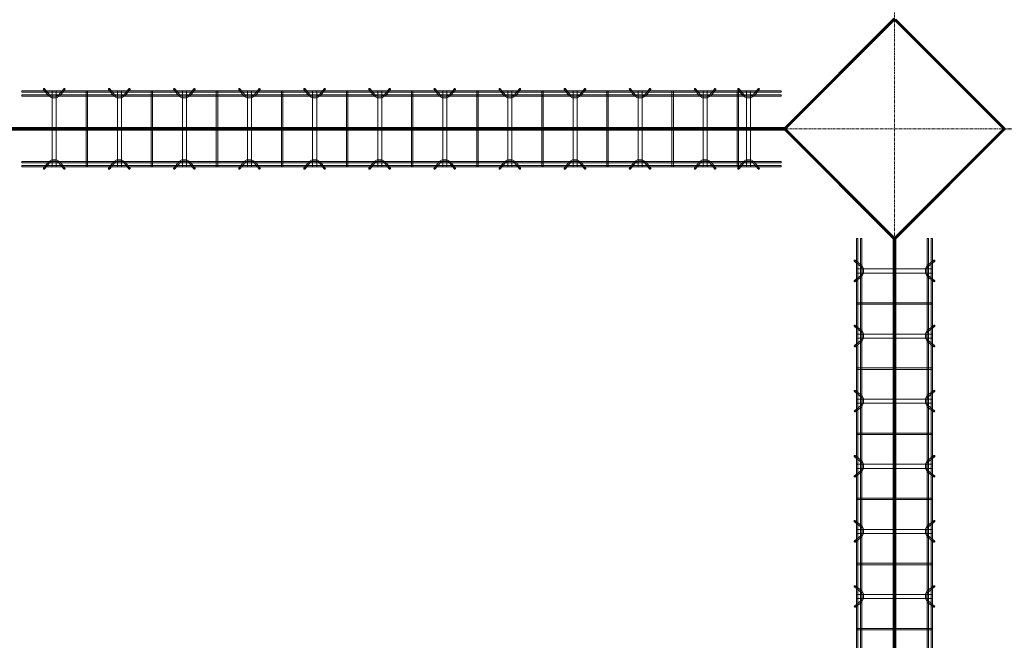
# Model space of a CAD drawing. Header units: inches. Extents: x -4136 to 1945, y -6639 to 12387.
# Tile 411 of 656: x -3643 to -3461, y 11188 to 11303. Entities that reach past the tile are written whole.
import ezdxf

# ---------------------------------------------------------------- set-up
doc = ezdxf.new("R2010")
doc.units = ezdxf.units.IN
doc.header["$MEASUREMENT"] = 0
doc.linetypes.add('Línea de rejilla', pattern=[0.875, 0.5, -0.125, 0.125, -0.125])
for name, color, linetype, lineweight in [('A-FLOR', 7, 'Continuous', 9), ('A-GENM', 7, 'Continuous', 9), ('S-BEAM', 7, 'Continuous', 9), ('S-GRID', 7, 'Continuous', 9)]:
    doc.layers.add(name, color=color, linetype=linetype, lineweight=lineweight)

# ---------------------------------------------------------------- blocks, each defined once
blk = doc.blocks.new('Dowel bar assembly - Dowel bar assembly-673054-SLAB ON GROUND JOINTS')
at = {"layer": 'S-BEAM', "color": 253, "true_color": 0xaaaaaa}
for p, q in [((140, 1.98), (0, 1.98)), ((0, 1.98), (0, 1.72)), ((0, 1.72), (0, 1.98)), ((4.02, 2.23), (4.97, 1.03)), ((5.18, 1.19), (4.23, 2.39)), ((5.63, 1.99), (5.63, -12.01)), ((6.38, 1.99), (5.63, 1.99)), ((5.63, 1.99), (6.38, 1.99)), ((6.38, -12.01), (6.38, 1.99)), ((7.76, 2.39), (6.81, 1.19)), ((7.01, 1.03), (7.96, 2.23)), ((11.87, 1.99), (11.87, -12.01)), ((12.13, 1.99), (11.87, 1.99)), ((11.87, 1.99), (12.13, 1.99)), ((12.13, -12.01), (12.13, 1.99)), ((16.02, 2.23), (16.97, 1.03)), ((17.18, 1.19), (16.23, 2.39)), ((17.63, 1.99), (17.63, -12.01)), ((18.38, 1.99), (17.63, 1.99)), ((17.63, 1.99), (18.38, 1.99)), ((18.38, -12.01), (18.38, 1.99)), ((19.76, 2.39), (18.81, 1.19)), ((19.01, 1.03), (19.96, 2.23)), ((23.87, 1.99), (23.87, -12.01)), ((24.13, 1.99), (23.87, 1.99)), ((23.87, 1.99), (24.13, 1.99)), ((24.13, -12.01), (24.13, 1.99)), ((28.02, 2.23), (28.97, 1.03)), ((29.18, 1.19), (28.23, 2.39)), ((29.63, 1.99), (29.63, -12.01)), ((30.38, 1.99), (29.63, 1.99)), ((29.63, 1.99), (30.38, 1.99)), ((30.38, -12.01), (30.38, 1.99)), ((31.76, 2.39), (30.81, 1.19)), ((31.01, 1.03), (31.96, 2.23)), ((35.87, 1.99), (35.87, -12.01)), ((36.13, 1.99), (35.87, 1.99)), ((35.87, 1.99), (36.13, 1.99)), ((36.13, -12.01), (36.13, 1.99)), ((40.02, 2.23), (40.97, 1.03)), ((41.18, 1.19), (40.23, 2.39)), ((41.63, 1.99), (41.63, -12.01)), ((42.38, 1.99), (41.63, 1.99)), ((41.63, 1.99), (42.38, 1.99)), ((42.38, -12.01), (42.38, 1.99)), ((43.76, 2.39), (42.81, 1.19)), ((43.01, 1.03), (43.96, 2.23)), ((47.87, 1.99), (47.87, -12.01)), ((48.13, 1.99), (47.87, 1.99)), ((47.87, 1.99), (48.13, 1.99)), ((48.13, -12.01), (48.13, 1.99)), ((52.02, 2.23), (52.97, 1.03)), ((53.18, 1.19), (52.23, 2.39)), ((53.63, 1.99), (53.63, -12.01)), ((54.38, 1.99), (53.63, 1.99)), ((53.63, 1.99), (54.38, 1.99)), ((54.38, -12.01), (54.38, 1.99)), ((55.76, 2.39), (54.81, 1.19)), ((55.01, 1.03), (55.96, 2.23)), ((59.87, 1.99), (59.87, -12.01)), ((60.13, 1.99), (59.87, 1.99)), ((59.87, 1.99), (60.13, 1.99)), ((60.13, -12.01), (60.13, 1.99)), ((64.02, 2.23), (64.97, 1.03)), ((65.18, 1.19), (64.23, 2.39)), ((65.63, 1.99), (65.63, -12.01)), ((66.38, 1.99), (65.63, 1.99)), ((65.63, 1.99), (66.38, 1.99)), ((66.38, -12.01), (66.38, 1.99)), ((67.76, 2.39), (66.81, 1.19)), ((67.01, 1.03), (67.96, 2.23)), ((71.87, 1.99), (71.87, -12.01)), ((72.13, 1.99), (71.87, 1.99)), ((71.87, 1.99), (72.13, 1.99)), ((72.13, -12.01), (72.13, 1.99)), ((76.02, 2.23), (76.97, 1.03)), ((77.18, 1.19), (76.23, 2.39)), ((77.63, 1.99), (77.63, -12.01)), ((78.38, 1.99), (77.63, 1.99)), ((77.63, 1.99), (78.38, 1.99)), ((78.38, -12.01), (78.38, 1.99)), ((79.76, 2.39), (78.81, 1.19)), ((79.01, 1.03), (79.96, 2.23)), ((83.87, 1.99), (83.87, -12.01)), ((84.13, 1.99), (83.87, 1.99)), ((83.87, 1.99), (84.13, 1.99)), ((84.13, -12.01), (84.13, 1.99)), ((88.02, 2.23), (88.97, 1.03)), ((89.18, 1.19), (88.23, 2.39)), ((89.63, 1.99), (89.63, -12.01)), ((90.38, 1.99), (89.63, 1.99)), ((89.63, 1.99), (90.38, 1.99)), ((90.38, -12.01), (90.38, 1.99)), ((91.76, 2.39), (90.81, 1.19)), ((91.01, 1.03), (91.96, 2.23)), ((95.87, 1.99), (95.87, -12.01)), ((96.13, 1.99), (95.87, 1.99)), ((95.87, 1.99), (96.13, 1.99)), ((96.13, -12.01), (96.13, 1.99)), ((100.02, 2.23), (100.97, 1.03)), ((101.18, 1.19), (100.23, 2.39)), ((101.63, 1.99), (101.63, -12.01)), ((102.38, 1.99), (101.63, 1.99)), ((101.63, 1.99), (102.38, 1.99)), ((102.38, -12.01), (102.38, 1.99)), ((103.76, 2.39), (102.81, 1.19)), ((103.01, 1.03), (103.96, 2.23)), ((107.87, 1.99), (107.87, -12.01)), ((108.13, 1.99), (107.87, 1.99)), ((107.87, 1.99), (108.13, 1.99)), ((108.13, -12.01), (108.13, 1.99)), ((112.02, 2.23), (112.97, 1.03)), ((113.18, 1.19), (112.23, 2.39)), ((113.63, 1.99), (113.63, -12.01)), ((114.38, 1.99), (113.63, 1.99)), ((113.63, 1.99), (114.38, 1.99)), ((114.38, -12.01), (114.38, 1.99)), ((115.76, 2.39), (114.81, 1.19)), ((115.01, 1.03), (115.96, 2.23)), ((119.87, 1.99), (119.87, -12.01)), ((120.13, 1.99), (119.87, 1.99)), ((119.87, 1.99), (120.13, 1.99)), ((120.13, -12.01), (120.13, 1.99)), ((124.02, 2.23), (124.97, 1.03)), ((125.18, 1.19), (124.23, 2.39)), ((125.63, 1.99), (125.63, -12.01)), ((126.38, 1.99), (125.63, 1.99)), ((125.63, 1.99), (126.38, 1.99)), ((126.38, -12.01), (126.38, 1.99)), ((127.76, 2.39), (126.81, 1.19)), ((127.01, 1.03), (127.96, 2.23)), ((131.87, 1.99), (131.87, -12.01)), ((132.13, 1.99), (131.87, 1.99)), ((131.87, 1.99), (132.13, 1.99)), ((132.02, 2.23), (132.97, 1.03)), ((132.13, -12.01), (132.13, 1.99)), ((133.18, 1.19), (132.23, 2.39)), ((133.63, 1.99), (133.63, -12.01)), ((134.38, 1.99), (133.63, 1.99)), ((133.63, 1.99), (134.38, 1.99)), ((134.38, -12.01), (134.38, 1.99)), ((135.76, 2.39), (134.81, 1.19)), ((135.01, 1.03), (135.96, 2.23)), ((140, 1.98), (140, 1.72)), ((140, 1.72), (140, 1.98)), ((0, 1.72), (140, 1.72)), ((140, 1.25), (0, 1.25)), ((0, 0.99), (0, 1.25)), ((0, 1.25), (0, 0.99)), ((0, 0.99), (140, 0.99)), ((140, 0.99), (140, 1.25)), ((140, 1.25), (140, 0.99)), ((140, -11.01), (0, -11.01)), ((0, -11.27), (0, -11.01)), ((0, -11.01), (0, -11.27)), ((0, -11.27), (140, -11.27)), ((140, -11.74), (0, -11.74)), ((0, -12), (0, -11.74)), ((0, -11.74), (0, -12)), ((0, -12), (140, -12)), ((4.97, -11.05), (4.02, -12.25)), ((4.23, -12.41), (5.18, -11.21)), ((6.38, -12.01), (5.63, -12.01)), ((5.63, -12.01), (6.38, -12.01)), ((6.81, -11.21), (7.76, -12.41)), ((7.96, -12.25), (7.01, -11.05)), ((12.13, -12.01), (11.87, -12.01)), ((11.87, -12.01), (12.13, -12.01)), ((16.97, -11.05), (16.02, -12.25)), ((16.23, -12.41), (17.18, -11.21)), ((18.38, -12.01), (17.63, -12.01)), ((17.63, -12.01), (18.38, -12.01)), ((18.81, -11.21), (19.76, -12.41)), ((19.96, -12.25), (19.01, -11.05)), ((24.13, -12.01), (23.87, -12.01)), ((23.87, -12.01), (24.13, -12.01)), ((28.97, -11.05), (28.02, -12.25)), ((28.23, -12.41), (29.18, -11.21)), ((30.38, -12.01), (29.63, -12.01)), ((29.63, -12.01), (30.38, -12.01)), ((30.81, -11.21), (31.76, -12.41)), ((31.96, -12.25), (31.01, -11.05)), ((36.13, -12.01), (35.87, -12.01)), ((35.87, -12.01), (36.13, -12.01)), ((40.97, -11.05), (40.02, -12.25)), ((40.23, -12.41), (41.18, -11.21)), ((42.38, -12.01), (41.63, -12.01)), ((41.63, -12.01), (42.38, -12.01)), ((42.81, -11.21), (43.76, -12.41)), ((43.96, -12.25), (43.01, -11.05)), ((48.13, -12.01), (47.87, -12.01)), ((47.87, -12.01), (48.13, -12.01)), ((52.97, -11.05), (52.02, -12.25)), ((52.23, -12.41), (53.18, -11.21)), ((54.38, -12.01), (53.63, -12.01)), ((53.63, -12.01), (54.38, -12.01)), ((54.81, -11.21), (55.76, -12.41)), ((55.96, -12.25), (55.01, -11.05)), ((60.13, -12.01), (59.87, -12.01)), ((59.87, -12.01), (60.13, -12.01)), ((64.97, -11.05), (64.02, -12.25)), ((64.23, -12.41), (65.18, -11.21)), ((66.38, -12.01), (65.63, -12.01)), ((65.63, -12.01), (66.38, -12.01)), ((66.81, -11.21), (67.76, -12.41)), ((67.96, -12.25), (67.01, -11.05)), ((72.13, -12.01), (71.87, -12.01)), ((71.87, -12.01), (72.13, -12.01)), ((76.97, -11.05), (76.02, -12.25)), ((76.23, -12.41), (77.18, -11.21)), ((78.38, -12.01), (77.63, -12.01)), ((77.63, -12.01), (78.38, -12.01)), ((78.81, -11.21), (79.76, -12.41)), ((79.96, -12.25), (79.01, -11.05)), ((84.13, -12.01), (83.87, -12.01)), ((83.87, -12.01), (84.13, -12.01)), ((88.97, -11.05), (88.02, -12.25)), ((88.23, -12.41), (89.18, -11.21)), ((90.38, -12.01), (89.63, -12.01)), ((89.63, -12.01), (90.38, -12.01)), ((90.81, -11.21), (91.76, -12.41)), ((91.96, -12.25), (91.01, -11.05)), ((96.13, -12.01), (95.87, -12.01)), ((95.87, -12.01), (96.13, -12.01)), ((100.97, -11.05), (100.02, -12.25)), ((100.23, -12.41), (101.18, -11.21)), ((102.38, -12.01), (101.63, -12.01)), ((101.63, -12.01), (102.38, -12.01)), ((102.81, -11.21), (103.76, -12.41)), ((103.96, -12.25), (103.01, -11.05)), ((108.13, -12.01), (107.87, -12.01)), ((107.87, -12.01), (108.13, -12.01)), ((112.97, -11.05), (112.02, -12.25)), ((112.23, -12.41), (113.18, -11.21)), ((114.38, -12.01), (113.63, -12.01)), ((113.63, -12.01), (114.38, -12.01)), ((114.81, -11.21), (115.76, -12.41)), ((115.96, -12.25), (115.01, -11.05)), ((120.13, -12.01), (119.87, -12.01)), ((119.87, -12.01), (120.13, -12.01)), ((124.97, -11.05), (124.02, -12.25)), ((124.23, -12.41), (125.18, -11.21)), ((126.38, -12.01), (125.63, -12.01)), ((125.63, -12.01), (126.38, -12.01)), ((126.81, -11.21), (127.76, -12.41)), ((127.96, -12.25), (127.01, -11.05)), ((132.13, -12.01), (131.87, -12.01)), ((131.87, -12.01), (132.13, -12.01)), ((132.97, -11.05), (132.02, -12.25)), ((132.23, -12.41), (133.18, -11.21)), ((134.38, -12.01), (133.63, -12.01)), ((133.63, -12.01), (134.38, -12.01)), ((134.81, -11.21), (135.76, -12.41)), ((135.96, -12.25), (135.01, -11.05)), ((140, -11.27), (140, -11.01)), ((140, -11.01), (140, -11.27)), ((140, -12), (140, -11.74)), ((140, -11.74), (140, -12))]:
    blk.add_line(p, q, dxfattribs=at)
at = {"layer": 'S-BEAM', "color": 253, "true_color": 0xaaaaaa, "flags": 128}
for points in [[(4.97, 1.03), (5.53, 0.73), (6.39, 0.72), (6.97, 0.99), (7.01, 1.03)], [(5.18, 1.19), (5.62, 0.97), (6.38, 0.98), (6.81, 1.19)], [(16.97, 1.03), (17.53, 0.73), (18.39, 0.72), (18.97, 0.99), (19.01, 1.03)], [(17.18, 1.19), (17.62, 0.97), (18.38, 0.98), (18.81, 1.19)], [(28.97, 1.03), (29.53, 0.73), (30.39, 0.72), (30.97, 0.99), (31.01, 1.03)], [(29.18, 1.19), (29.62, 0.97), (30.38, 0.98), (30.81, 1.19)], [(40.97, 1.03), (41.53, 0.73), (42.39, 0.72), (42.97, 0.99), (43.01, 1.03)], [(41.18, 1.19), (41.62, 0.97), (42.38, 0.98), (42.81, 1.19)], [(52.97, 1.03), (53.53, 0.73), (54.39, 0.72), (54.97, 0.99), (55.01, 1.03)], [(53.18, 1.19), (53.62, 0.97), (54.38, 0.98), (54.81, 1.19)], [(64.97, 1.03), (65.53, 0.73), (66.39, 0.72), (66.97, 0.99), (67.01, 1.03)], [(65.18, 1.19), (65.62, 0.97), (66.38, 0.98), (66.81, 1.19)], [(76.97, 1.03), (77.53, 0.73), (78.39, 0.72), (78.97, 0.99), (79.01, 1.03)], [(77.18, 1.19), (77.62, 0.97), (78.38, 0.98), (78.81, 1.19)], [(88.97, 1.03), (89.53, 0.73), (90.39, 0.72), (90.97, 0.99), (91.01, 1.03)], [(89.18, 1.19), (89.62, 0.97), (90.38, 0.98), (90.81, 1.19)], [(100.97, 1.03), (101.53, 0.73), (102.39, 0.72), (102.97, 0.99), (103.01, 1.03)], [(101.18, 1.19), (101.62, 0.97), (102.38, 0.98), (102.81, 1.19)], [(112.97, 1.03), (113.53, 0.73), (114.39, 0.72), (114.97, 0.99), (115.01, 1.03)], [(113.18, 1.19), (113.62, 0.97), (114.38, 0.98), (114.81, 1.19)], [(124.97, 1.03), (125.53, 0.73), (126.39, 0.72), (126.97, 0.99), (127.01, 1.03)], [(125.18, 1.19), (125.62, 0.97), (126.38, 0.98), (126.81, 1.19)], [(132.97, 1.03), (133.53, 0.73), (134.39, 0.72), (134.97, 0.99), (135.01, 1.03)], [(133.18, 1.19), (133.62, 0.97), (134.38, 0.98), (134.81, 1.19)], [(4.97, -11.05), (5.53, -10.75), (6.39, -10.74), (6.97, -11.01), (7.01, -11.05)], [(16.97, -11.05), (17.53, -10.75), (18.39, -10.74), (18.97, -11.01), (19.01, -11.05)], [(28.97, -11.05), (29.53, -10.75), (30.39, -10.74), (30.97, -11.01), (31.01, -11.05)], [(40.97, -11.05), (41.53, -10.75), (42.39, -10.74), (42.97, -11.01), (43.01, -11.05)], [(52.97, -11.05), (53.53, -10.75), (54.39, -10.74), (54.97, -11.01), (55.01, -11.05)], [(64.97, -11.05), (65.53, -10.75), (66.39, -10.74), (66.97, -11.01), (67.01, -11.05)], [(76.97, -11.05), (77.53, -10.75), (78.39, -10.74), (78.97, -11.01), (79.01, -11.05)], [(88.97, -11.05), (89.53, -10.75), (90.39, -10.74), (90.97, -11.01), (91.01, -11.05)], [(100.97, -11.05), (101.53, -10.75), (102.39, -10.74), (102.97, -11.01), (103.01, -11.05)], [(112.97, -11.05), (113.53, -10.75), (114.39, -10.74), (114.97, -11.01), (115.01, -11.05)], [(124.97, -11.05), (125.53, -10.75), (126.39, -10.74), (126.97, -11.01), (127.01, -11.05)], [(132.97, -11.05), (133.53, -10.75), (134.39, -10.74), (134.97, -11.01), (135.01, -11.05)], [(5.18, -11.21), (5.62, -10.99), (6.38, -11), (6.81, -11.21)], [(17.18, -11.21), (17.62, -10.99), (18.38, -11), (18.81, -11.21)], [(29.18, -11.21), (29.62, -10.99), (30.38, -11), (30.81, -11.21)], [(41.18, -11.21), (41.62, -10.99), (42.38, -11), (42.81, -11.21)], [(53.18, -11.21), (53.62, -10.99), (54.38, -11), (54.81, -11.21)], [(65.18, -11.21), (65.62, -10.99), (66.38, -11), (66.81, -11.21)], [(77.18, -11.21), (77.62, -10.99), (78.38, -11), (78.81, -11.21)], [(89.18, -11.21), (89.62, -10.99), (90.38, -11), (90.81, -11.21)], [(101.18, -11.21), (101.62, -10.99), (102.38, -11), (102.81, -11.21)], [(113.18, -11.21), (113.62, -10.99), (114.38, -11), (114.81, -11.21)], [(125.18, -11.21), (125.62, -10.99), (126.38, -11), (126.81, -11.21)], [(133.18, -11.21), (133.62, -10.99), (134.38, -11), (134.81, -11.21)]]:
    blk.add_lwpolyline(points, dxfattribs=at)
at = {"layer": 'S-BEAM', "color": 253, "true_color": 0xaaaaaa}
for centre, major_axis, start_param, end_param in [((4.12, 2.31), (0.101, 0.08), 5.709265, 8.850858), ((4.12, 2.31), (0.101, 0.08), 2.567673, 5.709265), ((7.86, 2.31), (-0.101, 0.08), 3.715513, 6.857105), ((7.86, 2.31), (-0.101, 0.08), 0.57392, 3.715513), ((16.12, 2.31), (0.101, 0.08), 5.709265, 8.850858), ((16.12, 2.31), (0.101, 0.08), 2.567673, 5.709265), ((19.86, 2.31), (-0.101, 0.08), 3.715513, 6.857105), ((19.86, 2.31), (-0.101, 0.08), 0.57392, 3.715513), ((28.12, 2.31), (0.101, 0.08), 5.709265, 8.850858), ((28.12, 2.31), (0.101, 0.08), 2.567673, 5.709265), ((31.86, 2.31), (-0.101, 0.08), 3.715513, 6.857105), ((31.86, 2.31), (-0.101, 0.08), 0.57392, 3.715513), ((40.12, 2.31), (0.101, 0.08), 5.709265, 8.850858), ((40.12, 2.31), (0.101, 0.08), 2.567673, 5.709265), ((43.86, 2.31), (-0.101, 0.08), 3.715513, 6.857105), ((43.86, 2.31), (-0.101, 0.08), 0.57392, 3.715513), ((52.12, 2.31), (0.101, 0.08), 5.709265, 8.850858), ((52.12, 2.31), (0.101, 0.08), 2.567673, 5.709265), ((55.86, 2.31), (-0.101, 0.08), 3.715513, 6.857105), ((55.86, 2.31), (-0.101, 0.08), 0.57392, 3.715513), ((64.12, 2.31), (0.101, 0.08), 5.709265, 8.850858), ((64.12, 2.31), (0.101, 0.08), 2.567673, 5.709265), ((67.86, 2.31), (-0.101, 0.08), 3.715513, 6.857105), ((67.86, 2.31), (-0.101, 0.08), 0.57392, 3.715513), ((76.12, 2.31), (0.101, 0.08), 5.709265, 8.850858), ((76.12, 2.31), (0.101, 0.08), 2.567673, 5.709265), ((79.86, 2.31), (-0.101, 0.08), 3.715513, 6.857105), ((79.86, 2.31), (-0.101, 0.08), 0.57392, 3.715513), ((88.12, 2.31), (0.101, 0.08), 5.709265, 8.850858), ((88.12, 2.31), (0.101, 0.08), 2.567673, 5.709265), ((91.86, 2.31), (-0.101, 0.08), 3.715513, 6.857105), ((91.86, 2.31), (-0.101, 0.08), 0.57392, 3.715513), ((100.12, 2.31), (0.101, 0.08), 5.709265, 8.850858), ((100.12, 2.31), (0.101, 0.08), 2.567673, 5.709265), ((103.86, 2.31), (-0.101, 0.08), 3.715513, 6.857105), ((103.86, 2.31), (-0.101, 0.08), 0.57392, 3.715513), ((112.12, 2.31), (0.101, 0.08), 5.709265, 8.850858), ((112.12, 2.31), (0.101, 0.08), 2.567673, 5.709265), ((115.86, 2.31), (-0.101, 0.08), 3.715513, 6.857105), ((115.86, 2.31), (-0.101, 0.08), 0.57392, 3.715513), ((124.12, 2.31), (0.101, 0.08), 5.709265, 8.850858), ((124.12, 2.31), (0.101, 0.08), 2.567673, 5.709265), ((127.86, 2.31), (-0.101, 0.08), 3.715513, 6.857105), ((127.86, 2.31), (-0.101, 0.08), 0.57392, 3.715513), ((132.12, 2.31), (0.101, 0.08), 5.709265, 8.850858), ((132.12, 2.31), (0.101, 0.08), 2.567673, 5.709265), ((135.86, 2.31), (-0.101, 0.08), 3.715513, 6.857105), ((135.86, 2.31), (-0.101, 0.08), 0.57392, 3.715513), ((4.12, -12.33), (-0.101, 0.08), 3.715513, 6.857105), ((4.12, -12.33), (-0.101, 0.08), 0.57392, 3.715513), ((7.86, -12.33), (0.101, 0.08), 5.709265, 8.850858), ((7.86, -12.33), (0.101, 0.08), 2.567673, 5.709265), ((16.12, -12.33), (-0.101, 0.08), 3.715513, 6.857105), ((16.12, -12.33), (-0.101, 0.08), 0.57392, 3.715513), ((19.86, -12.33), (0.101, 0.08), 5.709265, 8.850858), ((19.86, -12.33), (0.101, 0.08), 2.567673, 5.709265), ((28.12, -12.33), (-0.101, 0.08), 3.715513, 6.857105), ((28.12, -12.33), (-0.101, 0.08), 0.57392, 3.715513), ((31.86, -12.33), (0.101, 0.08), 5.709265, 8.850858), ((31.86, -12.33), (0.101, 0.08), 2.567673, 5.709265), ((40.12, -12.33), (-0.101, 0.08), 3.715513, 6.857105), ((40.12, -12.33), (-0.101, 0.08), 0.57392, 3.715513), ((43.86, -12.33), (0.101, 0.08), 5.709265, 8.850858), ((43.86, -12.33), (0.101, 0.08), 2.567673, 5.709265), ((52.12, -12.33), (-0.101, 0.08), 3.715513, 6.857105), ((52.12, -12.33), (-0.101, 0.08), 0.57392, 3.715513), ((55.86, -12.33), (0.101, 0.08), 5.709265, 8.850858), ((55.86, -12.33), (0.101, 0.08), 2.567673, 5.709265), ((64.12, -12.33), (-0.101, 0.08), 3.715513, 6.857105), ((64.12, -12.33), (-0.101, 0.08), 0.57392, 3.715513), ((67.86, -12.33), (0.101, 0.08), 5.709265, 8.850858), ((67.86, -12.33), (0.101, 0.08), 2.567673, 5.709265), ((76.12, -12.33), (-0.101, 0.08), 3.715513, 6.857105), ((76.12, -12.33), (-0.101, 0.08), 0.57392, 3.715513), ((79.86, -12.33), (0.101, 0.08), 5.709265, 8.850858), ((79.86, -12.33), (0.101, 0.08), 2.567673, 5.709265), ((88.12, -12.33), (-0.101, 0.08), 3.715513, 6.857105), ((88.12, -12.33), (-0.101, 0.08), 0.57392, 3.715513), ((91.86, -12.33), (0.101, 0.08), 5.709265, 8.850858), ((91.86, -12.33), (0.101, 0.08), 2.567673, 5.709265), ((100.12, -12.33), (-0.101, 0.08), 3.715513, 6.857105), ((100.12, -12.33), (-0.101, 0.08), 0.57392, 3.715513), ((103.86, -12.33), (0.101, 0.08), 5.709265, 8.850858), ((103.86, -12.33), (0.101, 0.08), 2.567673, 5.709265), ((112.12, -12.33), (-0.101, 0.08), 3.715513, 6.857105), ((112.12, -12.33), (-0.101, 0.08), 0.57392, 3.715513), ((115.86, -12.33), (0.101, 0.08), 5.709265, 8.850858), ((115.86, -12.33), (0.101, 0.08), 2.567673, 5.709265), ((124.12, -12.33), (-0.101, 0.08), 3.715513, 6.857105), ((124.12, -12.33), (-0.101, 0.08), 0.57392, 3.715513), ((127.86, -12.33), (0.101, 0.08), 5.709265, 8.850858), ((127.86, -12.33), (0.101, 0.08), 2.567673, 5.709265), ((132.12, -12.33), (-0.101, 0.08), 3.715513, 6.857105), ((132.12, -12.33), (-0.101, 0.08), 0.57392, 3.715513), ((135.86, -12.33), (0.101, 0.08), 5.709265, 8.850858), ((135.86, -12.33), (0.101, 0.08), 2.567673, 5.709265)]:
    blk.add_ellipse(centre, major_axis=major_axis, ratio=0.816528, start_param=start_param, end_param=end_param, dxfattribs=at)
blk = doc.blocks.new('Dowel bar assembly - Dowel bar assembly-675243-SLAB ON GROUND JOINTS')
at = {"layer": 'S-BEAM', "color": 253, "true_color": 0xaaaaaa}
for p, q in [((425.51, 1.98), (0, 1.98)), ((0, 1.98), (0, 1.72)), ((0, 1.72), (0, 1.98)), ((4.02, 2.23), (4.97, 1.03)), ((5.18, 1.19), (4.23, 2.39)), ((5.63, 1.99), (5.63, -12.01)), ((6.38, 1.99), (5.63, 1.99)), ((5.63, 1.99), (6.38, 1.99)), ((6.38, -12.01), (6.38, 1.99)), ((7.76, 2.39), (6.81, 1.19)), ((7.01, 1.03), (7.96, 2.23)), ((11.87, 1.99), (11.87, -12.01)), ((12.13, 1.99), (11.87, 1.99)), ((11.87, 1.99), (12.13, 1.99)), ((12.13, -12.01), (12.13, 1.99)), ((16.02, 2.23), (16.97, 1.03)), ((17.18, 1.19), (16.23, 2.39)), ((17.63, 1.99), (17.63, -12.01)), ((18.38, 1.99), (17.63, 1.99)), ((17.63, 1.99), (18.38, 1.99)), ((18.38, -12.01), (18.38, 1.99)), ((19.76, 2.39), (18.81, 1.19)), ((19.01, 1.03), (19.96, 2.23)), ((23.87, 1.99), (23.87, -12.01)), ((24.13, 1.99), (23.87, 1.99)), ((23.87, 1.99), (24.13, 1.99)), ((24.13, -12.01), (24.13, 1.99)), ((28.02, 2.23), (28.97, 1.03)), ((29.18, 1.19), (28.23, 2.39)), ((29.63, 1.99), (29.63, -12.01)), ((30.38, 1.99), (29.63, 1.99)), ((29.63, 1.99), (30.38, 1.99)), ((30.38, -12.01), (30.38, 1.99)), ((31.76, 2.39), (30.81, 1.19)), ((31.01, 1.03), (31.96, 2.23)), ((35.87, 1.99), (35.87, -12.01)), ((36.13, 1.99), (35.87, 1.99)), ((35.87, 1.99), (36.13, 1.99)), ((36.13, -12.01), (36.13, 1.99)), ((40.02, 2.23), (40.97, 1.03)), ((41.18, 1.19), (40.23, 2.39)), ((41.63, 1.99), (41.63, -12.01)), ((42.38, 1.99), (41.63, 1.99)), ((41.63, 1.99), (42.38, 1.99)), ((42.38, -12.01), (42.38, 1.99)), ((43.76, 2.39), (42.81, 1.19)), ((43.01, 1.03), (43.96, 2.23)), ((47.87, 1.99), (47.87, -12.01)), ((48.13, 1.99), (47.87, 1.99)), ((47.87, 1.99), (48.13, 1.99)), ((48.13, -12.01), (48.13, 1.99)), ((52.02, 2.23), (52.97, 1.03)), ((53.18, 1.19), (52.23, 2.39)), ((53.63, 1.99), (53.63, -12.01)), ((54.38, 1.99), (53.63, 1.99)), ((53.63, 1.99), (54.38, 1.99)), ((54.38, -12.01), (54.38, 1.99)), ((55.76, 2.39), (54.81, 1.19)), ((55.01, 1.03), (55.96, 2.23)), ((59.87, 1.99), (59.87, -12.01)), ((60.13, 1.99), (59.87, 1.99)), ((59.87, 1.99), (60.13, 1.99)), ((60.13, -12.01), (60.13, 1.99)), ((64.02, 2.23), (64.97, 1.03)), ((65.18, 1.19), (64.23, 2.39)), ((65.63, 1.99), (65.63, -12.01)), ((66.38, 1.99), (65.63, 1.99)), ((65.63, 1.99), (66.38, 1.99)), ((66.38, -12.01), (66.38, 1.99)), ((67.76, 2.39), (66.81, 1.19)), ((67.01, 1.03), (67.96, 2.23)), ((71.87, 1.99), (71.87, -12.01)), ((72.13, 1.99), (71.87, 1.99)), ((71.87, 1.99), (72.13, 1.99)), ((72.13, -12.01), (72.13, 1.99)), ((0, 1.72), (425.51, 1.72)), ((425.51, 1.25), (0, 1.25)), ((0, 0.99), (0, 1.25)), ((0, 1.25), (0, 0.99)), ((0, 0.99), (425.51, 0.99)), ((425.51, -11.01), (0, -11.01)), ((0, -11.27), (0, -11.01)), ((0, -11.01), (0, -11.27)), ((0, -11.27), (425.51, -11.27)), ((425.51, -11.74), (0, -11.74)), ((0, -12), (0, -11.74)), ((0, -11.74), (0, -12)), ((0, -12), (425.51, -12)), ((4.97, -11.05), (4.02, -12.25)), ((4.23, -12.41), (5.18, -11.21)), ((6.38, -12.01), (5.63, -12.01)), ((5.63, -12.01), (6.38, -12.01)), ((6.81, -11.21), (7.76, -12.41)), ((7.96, -12.25), (7.01, -11.05)), ((12.13, -12.01), (11.87, -12.01)), ((11.87, -12.01), (12.13, -12.01)), ((16.97, -11.05), (16.02, -12.25)), ((16.23, -12.41), (17.18, -11.21)), ((18.38, -12.01), (17.63, -12.01)), ((17.63, -12.01), (18.38, -12.01)), ((18.81, -11.21), (19.76, -12.41)), ((19.96, -12.25), (19.01, -11.05)), ((24.13, -12.01), (23.87, -12.01)), ((23.87, -12.01), (24.13, -12.01)), ((28.97, -11.05), (28.02, -12.25)), ((28.23, -12.41), (29.18, -11.21)), ((30.38, -12.01), (29.63, -12.01)), ((29.63, -12.01), (30.38, -12.01)), ((30.81, -11.21), (31.76, -12.41)), ((31.96, -12.25), (31.01, -11.05)), ((36.13, -12.01), (35.87, -12.01)), ((35.87, -12.01), (36.13, -12.01)), ((40.97, -11.05), (40.02, -12.25)), ((40.23, -12.41), (41.18, -11.21)), ((42.38, -12.01), (41.63, -12.01)), ((41.63, -12.01), (42.38, -12.01)), ((42.81, -11.21), (43.76, -12.41)), ((43.96, -12.25), (43.01, -11.05)), ((48.13, -12.01), (47.87, -12.01)), ((47.87, -12.01), (48.13, -12.01)), ((52.97, -11.05), (52.02, -12.25)), ((52.23, -12.41), (53.18, -11.21)), ((54.38, -12.01), (53.63, -12.01)), ((53.63, -12.01), (54.38, -12.01)), ((54.81, -11.21), (55.76, -12.41)), ((55.96, -12.25), (55.01, -11.05)), ((60.13, -12.01), (59.87, -12.01)), ((59.87, -12.01), (60.13, -12.01)), ((64.97, -11.05), (64.02, -12.25)), ((64.23, -12.41), (65.18, -11.21)), ((66.38, -12.01), (65.63, -12.01)), ((65.63, -12.01), (66.38, -12.01)), ((66.81, -11.21), (67.76, -12.41)), ((67.96, -12.25), (67.01, -11.05)), ((72.13, -12.01), (71.87, -12.01)), ((71.87, -12.01), (72.13, -12.01))]:
    blk.add_line(p, q, dxfattribs=at)
at = {"layer": 'S-BEAM', "color": 253, "true_color": 0xaaaaaa, "flags": 128}
for points in [[(4.97, 1.03), (5.53, 0.73), (6.39, 0.72), (6.97, 0.99), (7.01, 1.03)], [(5.18, 1.19), (5.62, 0.97), (6.38, 0.98), (6.81, 1.19)], [(16.97, 1.03), (17.53, 0.73), (18.39, 0.72), (18.97, 0.99), (19.01, 1.03)], [(17.18, 1.19), (17.62, 0.97), (18.38, 0.98), (18.81, 1.19)], [(28.97, 1.03), (29.53, 0.73), (30.39, 0.72), (30.97, 0.99), (31.01, 1.03)], [(29.18, 1.19), (29.62, 0.97), (30.38, 0.98), (30.81, 1.19)], [(40.97, 1.03), (41.53, 0.73), (42.39, 0.72), (42.97, 0.99), (43.01, 1.03)], [(41.18, 1.19), (41.62, 0.97), (42.38, 0.98), (42.81, 1.19)], [(52.97, 1.03), (53.53, 0.73), (54.39, 0.72), (54.97, 0.99), (55.01, 1.03)], [(53.18, 1.19), (53.62, 0.97), (54.38, 0.98), (54.81, 1.19)], [(64.97, 1.03), (65.53, 0.73), (66.39, 0.72), (66.97, 0.99), (67.01, 1.03)], [(65.18, 1.19), (65.62, 0.97), (66.38, 0.98), (66.81, 1.19)], [(4.97, -11.05), (5.53, -10.75), (6.39, -10.74), (6.97, -11.01), (7.01, -11.05)], [(16.97, -11.05), (17.53, -10.75), (18.39, -10.74), (18.97, -11.01), (19.01, -11.05)], [(28.97, -11.05), (29.53, -10.75), (30.39, -10.74), (30.97, -11.01), (31.01, -11.05)], [(40.97, -11.05), (41.53, -10.75), (42.39, -10.74), (42.97, -11.01), (43.01, -11.05)], [(52.97, -11.05), (53.53, -10.75), (54.39, -10.74), (54.97, -11.01), (55.01, -11.05)], [(64.97, -11.05), (65.53, -10.75), (66.39, -10.74), (66.97, -11.01), (67.01, -11.05)], [(5.18, -11.21), (5.62, -10.99), (6.38, -11), (6.81, -11.21)], [(17.18, -11.21), (17.62, -10.99), (18.38, -11), (18.81, -11.21)], [(29.18, -11.21), (29.62, -10.99), (30.38, -11), (30.81, -11.21)], [(41.18, -11.21), (41.62, -10.99), (42.38, -11), (42.81, -11.21)], [(53.18, -11.21), (53.62, -10.99), (54.38, -11), (54.81, -11.21)], [(65.18, -11.21), (65.62, -10.99), (66.38, -11), (66.81, -11.21)]]:
    blk.add_lwpolyline(points, dxfattribs=at)
at = {"layer": 'S-BEAM', "color": 253, "true_color": 0xaaaaaa}
for centre, major_axis, start_param, end_param in [((4.12, 2.31), (0.101, 0.08), 5.709265, 8.850858), ((4.12, 2.31), (0.101, 0.08), 2.567673, 5.709265), ((7.86, 2.31), (-0.101, 0.08), 3.715513, 6.857105), ((7.86, 2.31), (-0.101, 0.08), 0.57392, 3.715513), ((16.12, 2.31), (0.101, 0.08), 5.709265, 8.850858), ((16.12, 2.31), (0.101, 0.08), 2.567673, 5.709265), ((19.86, 2.31), (-0.101, 0.08), 3.715513, 6.857105), ((19.86, 2.31), (-0.101, 0.08), 0.57392, 3.715513), ((28.12, 2.31), (0.101, 0.08), 5.709265, 8.850858), ((28.12, 2.31), (0.101, 0.08), 2.567673, 5.709265), ((31.86, 2.31), (-0.101, 0.08), 3.715513, 6.857105), ((31.86, 2.31), (-0.101, 0.08), 0.57392, 3.715513), ((40.12, 2.31), (0.101, 0.08), 5.709265, 8.850858), ((40.12, 2.31), (0.101, 0.08), 2.567673, 5.709265), ((43.86, 2.31), (-0.101, 0.08), 3.715513, 6.857105), ((43.86, 2.31), (-0.101, 0.08), 0.57392, 3.715513), ((52.12, 2.31), (0.101, 0.08), 5.709265, 8.850858), ((52.12, 2.31), (0.101, 0.08), 2.567673, 5.709265), ((55.86, 2.31), (-0.101, 0.08), 3.715513, 6.857105), ((55.86, 2.31), (-0.101, 0.08), 0.57392, 3.715513), ((64.12, 2.31), (0.101, 0.08), 5.709265, 8.850858), ((64.12, 2.31), (0.101, 0.08), 2.567673, 5.709265), ((67.86, 2.31), (-0.101, 0.08), 3.715513, 6.857105), ((67.86, 2.31), (-0.101, 0.08), 0.57392, 3.715513), ((4.12, -12.33), (-0.101, 0.08), 3.715513, 6.857105), ((4.12, -12.33), (-0.101, 0.08), 0.57392, 3.715513), ((7.86, -12.33), (0.101, 0.08), 5.709265, 8.850858), ((7.86, -12.33), (0.101, 0.08), 2.567673, 5.709265), ((16.12, -12.33), (-0.101, 0.08), 3.715513, 6.857105), ((16.12, -12.33), (-0.101, 0.08), 0.57392, 3.715513), ((19.86, -12.33), (0.101, 0.08), 5.709265, 8.850858), ((19.86, -12.33), (0.101, 0.08), 2.567673, 5.709265), ((28.12, -12.33), (-0.101, 0.08), 3.715513, 6.857105), ((28.12, -12.33), (-0.101, 0.08), 0.57392, 3.715513), ((31.86, -12.33), (0.101, 0.08), 5.709265, 8.850858), ((31.86, -12.33), (0.101, 0.08), 2.567673, 5.709265), ((40.12, -12.33), (-0.101, 0.08), 3.715513, 6.857105), ((40.12, -12.33), (-0.101, 0.08), 0.57392, 3.715513), ((43.86, -12.33), (0.101, 0.08), 5.709265, 8.850858), ((43.86, -12.33), (0.101, 0.08), 2.567673, 5.709265), ((52.12, -12.33), (-0.101, 0.08), 3.715513, 6.857105), ((52.12, -12.33), (-0.101, 0.08), 0.57392, 3.715513), ((55.86, -12.33), (0.101, 0.08), 5.709265, 8.850858), ((55.86, -12.33), (0.101, 0.08), 2.567673, 5.709265), ((64.12, -12.33), (-0.101, 0.08), 3.715513, 6.857105), ((64.12, -12.33), (-0.101, 0.08), 0.57392, 3.715513), ((67.86, -12.33), (0.101, 0.08), 5.709265, 8.850858), ((67.86, -12.33), (0.101, 0.08), 2.567673, 5.709265)]:
    blk.add_ellipse(centre, major_axis=major_axis, ratio=0.816528, start_param=start_param, end_param=end_param, dxfattribs=at)

msp = doc.modelspace()

# ---------------------------------------------------------------- hatches: boundary and pattern name
at = {"layer": 'A-GENM', "true_color": 0xff0000}
for points in [[(-3481.32374, 11302.90475), (-3481.12689, 11302.7079), (-3481.10103, 11302.68204), (-3481.32374, 11302.45933), (-3501.34367, 11282.4394), (-3501.45502, 11282.32804), (-3501.67773, 11282.55075), (-3481.52059, 11302.7079)], [(-3481.32374, 11302.90475), (-3481.2803, 11302.86131), (-3481.10103, 11302.68204), (-3481.32374, 11302.45933), (-3501.34367, 11282.4394), (-3501.45502, 11282.32804), (-3501.67773, 11282.55075), (-3481.36718, 11302.86131)], [(-3461.19245, 11282.32804), (-3461.30381, 11282.4394), (-3481.32374, 11302.45933), (-3481.10103, 11302.68204), (-3461.05524, 11282.63625), (-3460.96974, 11282.55075)], [(-3461.19245, 11282.32804), (-3461.30381, 11282.4394), (-3481.32374, 11302.45933), (-3481.10103, 11302.68204), (-3460.96974, 11282.55075)], [(-3501.78909, 11282.4394), (-3501.67773, 11282.55075), (-3501.45502, 11282.32804), (-3501.34367, 11282.4394), (-3481.32374, 11262.41947), (-3481.43509, 11262.30811), (-3481.21238, 11262.0854), (-3481.32374, 11261.97404), (-3481.52059, 11262.1709), (-3501.59224, 11282.24255)], [(-3501.78909, 11282.4394), (-3501.74565, 11282.48284), (-3501.67773, 11282.55075), (-3501.45502, 11282.32804), (-3501.34367, 11282.4394), (-3481.32374, 11262.41947), (-3481.43509, 11262.30811), (-3481.21238, 11262.0854), (-3481.2803, 11262.01748), (-3481.32374, 11261.97404), (-3481.36718, 11262.01748), (-3501.74565, 11282.39596)], [(-3481.43509, 11262.30811), (-3481.32374, 11262.41947), (-3461.30381, 11282.4394), (-3461.19245, 11282.32804), (-3460.96974, 11282.55075), (-3460.85839, 11282.4394), (-3461.05524, 11282.24255), (-3481.12689, 11262.1709), (-3481.21238, 11262.0854)], [(-3481.43509, 11262.30811), (-3481.32374, 11262.41947), (-3461.30381, 11282.4394), (-3461.19245, 11282.32804), (-3460.96974, 11282.55075), (-3460.90183, 11282.48284), (-3460.85839, 11282.4394), (-3460.90183, 11282.39596), (-3481.21238, 11262.0854)]]:
    msp.add_hatch(color=1, dxfattribs=at).paths.add_polyline_path(points, flags=0)
at = {"layer": 'A-GENM', "true_color": 0x0000ff}
for points in [[(-3819.32374, 11282.69285), (-3819.00878, 11282.69285), (-3501.47957, 11282.69285), (-3501.47957, 11282.5753), (-3501.56638, 11282.66211), (-3501.74565, 11282.48284), (-3819.00878, 11282.48284), (-3819.32374, 11282.48284)], [(-3819.32374, 11282.69133), (-3819.00878, 11282.69133), (-3501.47957, 11282.69133), (-3501.47957, 11282.5753), (-3501.56638, 11282.66211), (-3501.78909, 11282.4394), (-3501.61934, 11282.26965), (-3819.00878, 11282.26965), (-3819.32374, 11282.26965)], [(-3819.32374, 11282.63625), (-3819.00878, 11282.63625), (-3501.59224, 11282.63625), (-3501.67773, 11282.55075), (-3501.78909, 11282.4394), (-3501.59224, 11282.24255), (-3819.00878, 11282.24255), (-3819.32374, 11282.24255)], [(-3819.32374, 11282.60597), (-3819.00878, 11282.60597), (-3501.62252, 11282.60597), (-3501.78909, 11282.4394), (-3501.53246, 11282.18277), (-3819.00878, 11282.18277), (-3819.32374, 11282.18277)], [(-3819.32374, 11282.60445), (-3819.00878, 11282.60445), (-3501.62404, 11282.60445), (-3501.78909, 11282.4394), (-3501.6101, 11282.26041), (-3819.00878, 11282.26041), (-3819.32374, 11282.26041)], [(-3819.32374, 11282.48284), (-3819.00878, 11282.48284), (-3501.74565, 11282.48284), (-3501.78909, 11282.4394), (-3501.74565, 11282.39596), (-3819.00878, 11282.39596), (-3819.32374, 11282.39596)], [(-3461.0811, 11282.18277), (-3461.0811, 11282.21669), (-3460.85839, 11282.4394), (-3461.02496, 11282.60597), (-3174.62252, 11282.60597), (-3174.67773, 11282.55075), (-3174.51868, 11282.3917), (-3174.51868, 11282.18277)], [(-3481.58036, 10836.64812), (-3481.58036, 11262.23067), (-3481.32374, 11261.97404), (-3481.15717, 11262.14062), (-3481.15717, 10836.73818), (-3481.32374, 10836.90475)], [(-3481.52059, 10836.7079), (-3481.52059, 11262.1709), (-3481.32374, 11261.97404), (-3481.21238, 11262.0854), (-3481.12689, 11262.1709), (-3481.12689, 10836.7079), (-3481.21238, 10836.79339), (-3481.32374, 10836.90475)], [(-3481.50273, 10836.72576), (-3481.50273, 11262.15304), (-3481.32374, 11261.97404), (-3481.15869, 11262.13909), (-3481.15869, 10836.7397), (-3481.32374, 10836.90475)], [(-3481.49348, 10836.735), (-3481.49348, 11262.14379), (-3481.32374, 11261.97404), (-3481.07181, 11262.22598), (-3481.07181, 10836.65282), (-3481.32374, 10836.90475)], [(-3481.32374, 10836.90475), (-3481.36718, 10836.86131), (-3481.36718, 11262.01748), (-3481.32374, 11261.97404), (-3481.2803, 11262.01748), (-3481.2803, 10836.86131)], [(-3481.2803, 10836.86131), (-3481.2803, 11262.01748), (-3481.07029, 11262.2275), (-3481.07029, 10836.6513)]]:
    msp.add_hatch(color=5, dxfattribs=at).paths.add_polyline_path(points, flags=0)

# ---------------------------------------------------------------- linework, layer by layer
at = {"layer": 'A-FLOR'}
for p, q in [((-3501.56638, 11282.4394), (-3481.32374, 11302.68204)), ((-3481.32374, 11302.68204), (-3461.0811, 11282.4394)), ((-3481.32374, 11262.19676), (-3501.56638, 11282.4394)), ((-3461.0811, 11282.4394), (-3481.32374, 11262.19676))]:
    msp.add_line(p, q, dxfattribs=at)
at = {"layer": 'A-GENM', "color": 1, "true_color": 0xff0000}
for p, q in [((-3501.67773, 11282.55075), (-3481.36718, 11302.86131)), ((-3501.67773, 11282.55075), (-3481.48122, 11302.74727)), ((-3481.50273, 11302.72576), (-3501.67773, 11282.55075)), ((-3481.52059, 11302.7079), (-3501.67773, 11282.55075)), ((-3501.34367, 11282.4394), (-3481.32374, 11302.45933)), ((-3501.34367, 11282.4394), (-3481.32374, 11302.45933)), ((-3481.32374, 11302.45933), (-3501.34367, 11282.4394)), ((-3481.32374, 11302.45933), (-3501.34367, 11282.4394)), ((-3481.32374, 11302.45933), (-3461.30381, 11282.4394)), ((-3481.32374, 11302.45933), (-3461.30381, 11282.4394)), ((-3461.30381, 11282.4394), (-3481.32374, 11302.45933)), ((-3461.30381, 11282.4394), (-3481.32374, 11302.45933)), ((-3481.10103, 11302.68204), (-3461.01587, 11282.59688)), ((-3461.05524, 11282.63625), (-3481.10103, 11302.68204)), ((-3481.10103, 11302.68204), (-3460.96974, 11282.55075)), ((-3460.96974, 11282.55075), (-3481.10103, 11302.68204)), ((-3501.67773, 11282.55075), (-3501.78909, 11282.4394)), ((-3501.78909, 11282.4394), (-3501.74565, 11282.48284)), ((-3501.69698, 11282.34729), (-3501.78909, 11282.4394)), ((-3501.74565, 11282.39596), (-3501.78909, 11282.4394)), ((-3501.74565, 11282.48284), (-3501.67773, 11282.55075)), ((-3481.36718, 11262.01748), (-3501.74565, 11282.39596)), ((-3501.6101, 11282.26041), (-3501.69698, 11282.34729)), ((-3501.63161, 11282.28192), (-3481.48122, 11262.13152)), ((-3481.50273, 11262.15304), (-3501.6101, 11282.26041)), ((-3501.59224, 11282.24255), (-3481.52059, 11262.1709)), ((-3501.34367, 11282.4394), (-3481.32374, 11262.41947)), ((-3481.32374, 11262.41947), (-3501.34367, 11282.4394)), ((-3501.34367, 11282.4394), (-3481.32374, 11262.41947)), ((-3481.32374, 11262.41947), (-3501.34367, 11282.4394)), ((-3481.32374, 11262.41947), (-3461.30381, 11282.4394)), ((-3461.30381, 11282.4394), (-3481.32374, 11262.41947)), ((-3481.32374, 11262.41947), (-3461.30381, 11282.4394)), ((-3461.30381, 11282.4394), (-3481.32374, 11262.41947)), ((-3460.90183, 11282.39596), (-3481.21238, 11262.0854)), ((-3461.03738, 11282.26041), (-3481.21238, 11262.0854)), ((-3481.16626, 11262.13152), (-3461.01587, 11282.28192)), ((-3481.12689, 11262.1709), (-3461.05524, 11282.24255)), ((-3481.41585, 11262.06616), (-3481.50273, 11262.15304)), ((-3481.32374, 11261.97404), (-3481.41585, 11262.06616)), ((-3481.32374, 11261.97404), (-3481.36718, 11262.01748)), ((-3481.32374, 11261.97404), (-3481.21238, 11262.0854)), ((-3481.2803, 11262.01748), (-3481.32374, 11261.97404)), ((-3481.21238, 11262.0854), (-3481.2803, 11262.01748))]:
    msp.add_line(p, q, dxfattribs=at)
at = {"layer": 'A-GENM', "color": 5, "true_color": 0x0000ff}
for p, q in [((-3501.47957, 11282.69285), (-3819.00878, 11282.69285)), ((-3501.47957, 11282.69133), (-3819.00878, 11282.69133)), ((-3819.00878, 11282.63625), (-3501.59224, 11282.63625)), ((-3819.00878, 11282.63625), (-3501.59224, 11282.63625)), ((-3501.62252, 11282.60597), (-3819.00878, 11282.60597)), ((-3501.62404, 11282.60445), (-3819.00878, 11282.60445)), ((-3501.63161, 11282.59688), (-3819.00878, 11282.59688)), ((-3501.63161, 11282.59688), (-3819.00878, 11282.59688)), ((-3819.00878, 11282.48284), (-3501.74565, 11282.48284)), ((-3501.74565, 11282.39596), (-3819.00878, 11282.39596)), ((-3501.69698, 11282.34729), (-3819.00878, 11282.34729)), ((-3819.00878, 11282.28192), (-3501.63161, 11282.28192)), ((-3819.00878, 11282.28192), (-3501.63161, 11282.28192)), ((-3501.61934, 11282.26965), (-3819.00878, 11282.26965)), ((-3819.00878, 11282.26041), (-3501.6101, 11282.26041)), ((-3501.59224, 11282.24255), (-3819.00878, 11282.24255)), ((-3819.00878, 11282.24255), (-3501.59224, 11282.24255)), ((-3501.53246, 11282.18277), (-3819.00878, 11282.18277)), ((-3501.56638, 11282.66211), (-3501.78909, 11282.4394)), ((-3501.78909, 11282.4394), (-3501.56638, 11282.66211)), ((-3501.56638, 11282.66211), (-3501.78909, 11282.4394)), ((-3501.78909, 11282.4394), (-3501.62252, 11282.60597)), ((-3501.62252, 11282.60597), (-3501.78909, 11282.4394)), ((-3501.78909, 11282.4394), (-3501.62404, 11282.60445)), ((-3501.62404, 11282.60445), (-3501.78909, 11282.4394)), ((-3501.78909, 11282.4394), (-3501.74565, 11282.48284)), ((-3501.78909, 11282.4394), (-3501.61934, 11282.26965)), ((-3501.61934, 11282.26965), (-3501.78909, 11282.4394)), ((-3501.78909, 11282.4394), (-3501.69698, 11282.34729)), ((-3501.6101, 11282.26041), (-3501.78909, 11282.4394)), ((-3501.78909, 11282.4394), (-3501.53246, 11282.18277)), ((-3501.53246, 11282.18277), (-3501.78909, 11282.4394)), ((-3501.78909, 11282.4394), (-3501.74565, 11282.39596)), ((-3501.74565, 11282.39596), (-3501.78909, 11282.4394)), ((-3501.74565, 11282.48284), (-3501.56638, 11282.66211)), ((-3501.6101, 11282.26041), (-3501.69698, 11282.34729)), ((-3501.59224, 11282.63625), (-3501.67773, 11282.55075)), ((-3501.67773, 11282.55075), (-3501.63161, 11282.59688)), ((-3501.63161, 11282.59688), (-3501.59224, 11282.63625)), ((-3501.63161, 11282.28192), (-3501.59224, 11282.24255)), ((-3501.56638, 11282.66211), (-3501.47957, 11282.5753)), ((-3501.47957, 11282.5753), (-3501.56638, 11282.66211)), ((-3501.56638, 11282.66211), (-3501.47957, 11282.5753)), ((-3501.47957, 11282.5753), (-3501.56638, 11282.66211)), ((-3501.50115, 11282.59688), (-3501.54052, 11282.63625)), ((-3501.54052, 11282.63625), (-3501.47957, 11282.63625)), ((-3501.54052, 11282.63625), (-3501.47957, 11282.63625)), ((-3501.54052, 11282.63625), (-3501.47957, 11282.5753)), ((-3501.47957, 11282.5753), (-3501.51024, 11282.60597)), ((-3501.51024, 11282.60597), (-3501.47957, 11282.5753)), ((-3501.47957, 11282.60597), (-3501.51024, 11282.60597)), ((-3501.50872, 11282.60445), (-3501.47957, 11282.5753)), ((-3501.47957, 11282.5753), (-3501.50872, 11282.60445)), ((-3501.47957, 11282.60445), (-3501.50872, 11282.60445)), ((-3501.47957, 11282.59688), (-3501.50115, 11282.59688)), ((-3501.47957, 11282.59688), (-3501.50115, 11282.59688)), ((-3501.47957, 11282.5753), (-3501.50115, 11282.59688)), ((-3501.47957, 11282.69285), (-3501.47957, 11282.5753)), ((-3501.47957, 11282.5753), (-3501.47957, 11282.69285)), ((-3501.47957, 11282.5753), (-3501.47957, 11282.69133)), ((-3501.47957, 11282.69133), (-3501.47957, 11282.5753)), ((-3501.47957, 11282.59688), (-3501.47957, 11282.63625)), ((-3501.47957, 11282.63625), (-3501.47957, 11282.5753)), ((-3501.47957, 11282.5753), (-3501.47957, 11282.60597)), ((-3501.47957, 11282.60597), (-3501.47957, 11282.5753)), ((-3501.47957, 11282.5753), (-3501.47957, 11282.60445)), ((-3501.47957, 11282.60445), (-3501.47957, 11282.5753)), ((-3501.47957, 11282.5753), (-3501.47957, 11282.59688)), ((-3460.85839, 11282.4394), (-3461.0811, 11282.21669)), ((-3481.58036, 11262.23067), (-3481.32374, 11261.97404)), ((-3481.32374, 11261.97404), (-3481.58036, 11262.23067)), ((-3481.58036, 10836.64812), (-3481.58036, 11262.23067)), ((-3481.52059, 10836.7079), (-3481.52059, 11262.1709)), ((-3481.52059, 11262.1709), (-3481.52059, 10836.7079)), ((-3481.52059, 11262.1709), (-3481.48122, 11262.13152)), ((-3481.32374, 11261.97404), (-3481.50273, 11262.15304)), ((-3481.50273, 11262.15304), (-3481.50273, 10836.72576)), ((-3481.41585, 11262.06616), (-3481.50273, 11262.15304)), ((-3481.49348, 11262.14379), (-3481.32374, 11261.97404)), ((-3481.32374, 11261.97404), (-3481.49348, 11262.14379)), ((-3481.49348, 10836.735), (-3481.49348, 11262.14379)), ((-3481.48122, 11262.13152), (-3481.48122, 10836.74727)), ((-3481.48122, 11262.13152), (-3481.48122, 10836.74727)), ((-3481.41585, 11262.06616), (-3481.41585, 10836.81264)), ((-3481.32374, 11261.97404), (-3481.41585, 11262.06616)), ((-3481.36718, 11262.01748), (-3481.32374, 11261.97404)), ((-3481.32374, 11261.97404), (-3481.36718, 11262.01748)), ((-3481.36718, 10836.86131), (-3481.36718, 11262.01748)), ((-3481.32374, 11261.97404), (-3481.07029, 11262.2275)), ((-3481.07181, 11262.22598), (-3481.32374, 11261.97404)), ((-3481.07181, 11262.22598), (-3481.32374, 11261.97404)), ((-3481.15717, 11262.14062), (-3481.32374, 11261.97404)), ((-3481.32374, 11261.97404), (-3481.15717, 11262.14062)), ((-3481.15869, 11262.13909), (-3481.32374, 11261.97404)), ((-3481.32374, 11261.97404), (-3481.15869, 11262.13909)), ((-3481.2803, 11262.01748), (-3481.32374, 11261.97404)), ((-3481.07029, 11262.2275), (-3481.2803, 11262.01748)), ((-3481.2803, 11262.01748), (-3481.2803, 10836.86131)), ((-3481.16626, 11262.13152), (-3481.12689, 11262.1709)), ((-3481.16626, 10836.74727), (-3481.16626, 11262.13152)), ((-3481.16626, 10836.74727), (-3481.16626, 11262.13152)), ((-3481.15869, 10836.7397), (-3481.15869, 11262.13909)), ((-3481.15717, 10836.73818), (-3481.15717, 11262.14062)), ((-3481.12689, 11262.1709), (-3481.12689, 10836.7079)), ((-3481.12689, 11262.1709), (-3481.12689, 10836.7079)), ((-3481.07181, 10836.65282), (-3481.07181, 11262.22598)), ((-3481.07029, 10836.6513), (-3481.07029, 11262.2275))]:
    msp.add_line(p, q, dxfattribs=at)
at = {"layer": 'S-GRID', "color": 253, "linetype": 'Línea de rejilla', "true_color": 0xaaaaaa}
for p, q in [((-3481.32374, 9772.6103), (-3481.32374, 12288.55505)), ((-1777.2452, 11282.4394), (-4038.05123, 11282.4394))]:
    msp.add_line(p, q, dxfattribs=at)

# ---------------------------------------------------------------- block references
at = {"layer": 'S-BEAM', "color": 253, "true_color": 0xaaaaaa}
msp.add_blockref('Dowel bar assembly - Dowel bar assembly-673054-SLAB ON GROUND JOINTS', (-3642.22008, 11287.44959), dxfattribs=at)
at = {"layer": 'S-BEAM', "color": 253, "true_color": 0xaaaaaa, "rotation": 269.9999999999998}
msp.add_blockref('Dowel bar assembly - Dowel bar assembly-675243-SLAB ON GROUND JOINTS', (-3476.31354, 11262.2402), dxfattribs=at)

doc.saveas('drawing.dxf')
